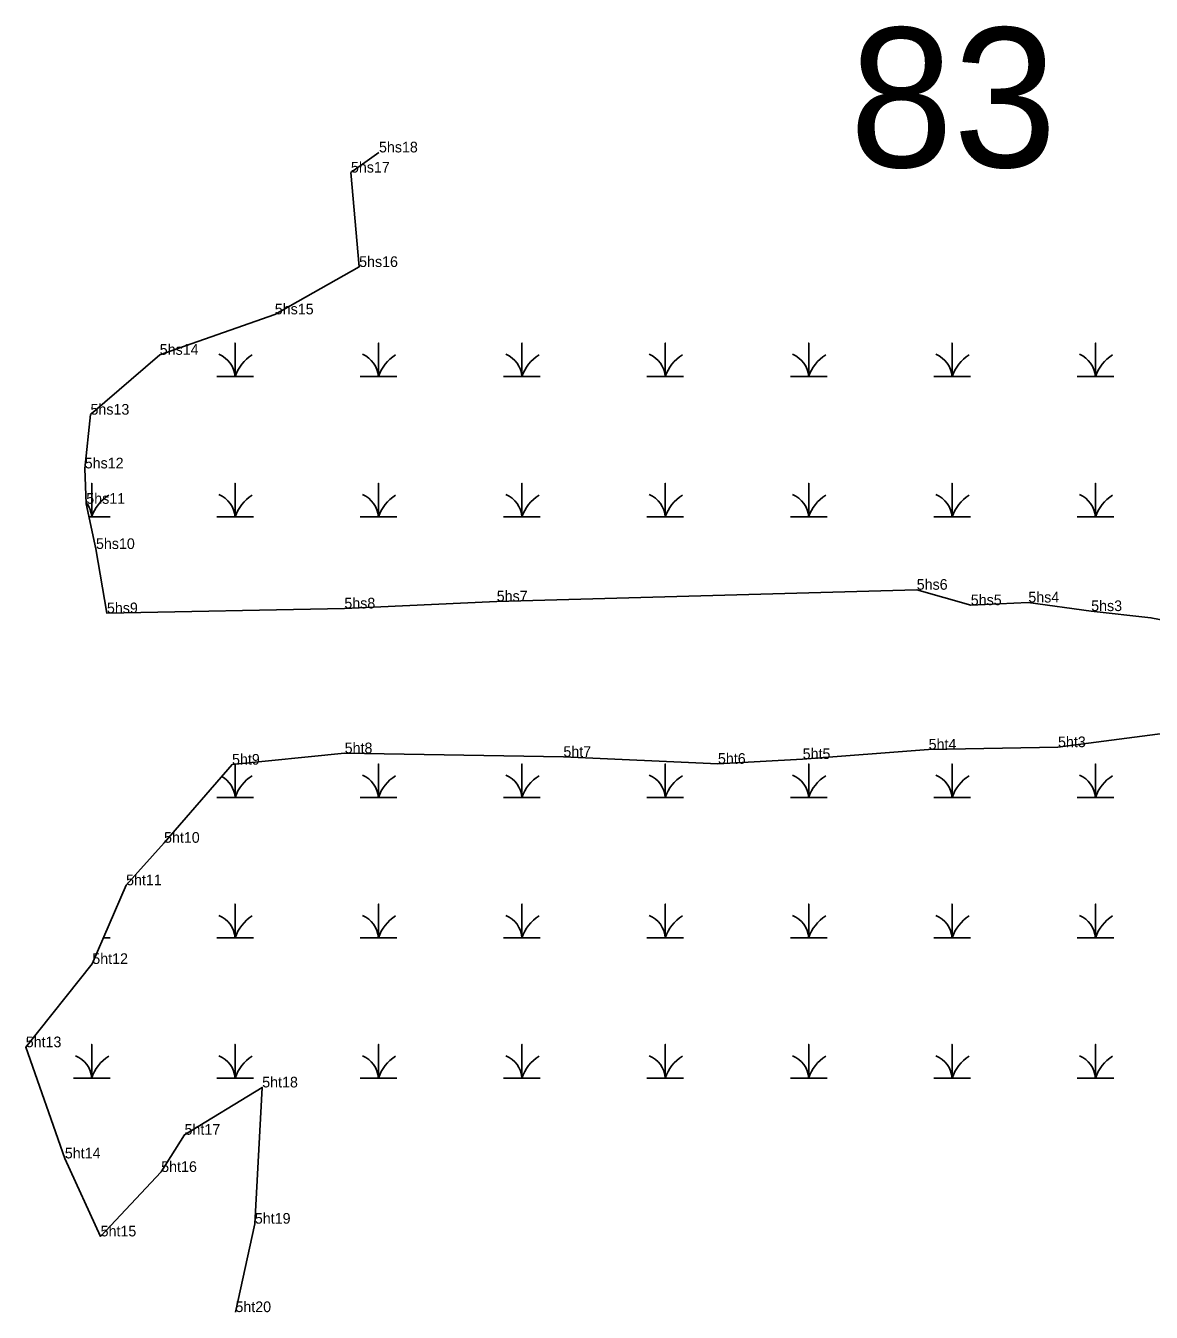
# Model space of a CAD drawing. Extents: x 2072529 to 2268796, y 436423 to 470406.
# Drawn here: x 2128647 to 2129175, y 446569 to 447172 of the extents above; entities that cross this region are included whole.
import ezdxf

# ---------------------------------------------------------------- set-up
doc = ezdxf.new("R2010")
doc.units = 0
for name, color, linetype in [('Default', 7, 'Continuous'), ('Exist Environmental Wetland Boundary', 7, 'Continuous'), ('Exist Environmental Wetland Boundary Cogo Comment', 7, 'Continuous'), ('Exist Hydro Swamp or Marsh', 7, 'Continuous'), ('Old_Level_20', 7, 'Continuous')]:
    doc.layers.add(name, color=color, linetype=linetype)

msp = doc.modelspace()

# ---------------------------------------------------------------- linework, layer by layer
at = {"layer": 'Exist Environmental Wetland Boundary'}
for points in [[(2128812.94, 447112.63), (2128799.79, 447103.19), (2128803.63, 447058.88), (2128764.08, 447036.66), (2128710.11, 447017.7), (2128677.65, 446989.62), (2128674.94, 446964.41), (2128675.68, 446947.81), (2128680.21, 446926.61), (2128685.36, 446896.48), (2128796.7, 446898.71), (2128868.17, 446902.03), (2129065.12, 446907.49), (2129090.49, 446900.26), (2129117.47, 446901.52), (2129146.95, 446897.48), (2129174.99, 446894.38), (2129193.56, 446890.7), (2129208.67, 446853.77)], [(2129208.67, 446853.77), (2129188.76, 446841.08), (2129131.38, 446833.65), (2129070.71, 446832.53), (2129011.64, 446828.09), (2128971.9, 446825.85), (2128899.42, 446829.09), (2128796.85, 446830.79), (2128744.02, 446825.45), (2128712.14, 446788.81), (2128694.33, 446768.88), (2128678.5, 446731.96), (2128647.28, 446692.91), (2128665.62, 446640.75), (2128682.39, 446604.17), (2128710.82, 446634.39), (2128721.77, 446651.85), (2128758.18, 446674.04), (2128754.74, 446610.14), (2128745.62, 446568.66)]]:
    msp.add_lwpolyline(points, dxfattribs=at)
at = {"layer": 'Exist Hydro Swamp or Marsh'}
for points in [[(2128736.88, 447007.45), (2128745.48, 447007.45), (2128745.48, 447023.23), (2128745.48, 447007.45), (2128754.08, 447007.45)], [(2128804.13, 447007.45), (2128812.73, 447007.45), (2128812.73, 447023.23), (2128812.73, 447007.45), (2128821.33, 447007.45)], [(2128871.38, 447007.45), (2128879.98, 447007.45), (2128879.98, 447023.23), (2128879.98, 447007.45), (2128888.58, 447007.45)], [(2128938.63, 447007.45), (2128947.23, 447007.45), (2128947.23, 447023.23), (2128947.23, 447007.45), (2128955.83, 447007.45)], [(2129005.88, 447007.45), (2129014.48, 447007.45), (2129014.48, 447023.23), (2129014.48, 447007.45), (2129023.08, 447007.45)], [(2129073.13, 447007.45), (2129081.73, 447007.45), (2129081.73, 447023.23), (2129081.73, 447007.45), (2129090.33, 447007.45)], [(2129140.38, 447007.45), (2129148.98, 447007.45), (2129148.98, 447023.23), (2129148.98, 447007.45), (2129157.58, 447007.45)], [(2128677, 446941.65), (2128678.23, 446941.65), (2128678.23, 446957.43), (2128678.23, 446941.65), (2128686.83, 446941.65)], [(2128736.88, 446941.65), (2128745.48, 446941.65), (2128745.48, 446957.43), (2128745.48, 446941.65), (2128754.08, 446941.65)], [(2128804.13, 446941.65), (2128812.73, 446941.65), (2128812.73, 446957.43), (2128812.73, 446941.65), (2128821.33, 446941.65)], [(2128871.38, 446941.65), (2128879.98, 446941.65), (2128879.98, 446957.43), (2128879.98, 446941.65), (2128888.58, 446941.65)], [(2128938.63, 446941.65), (2128947.23, 446941.65), (2128947.23, 446957.43), (2128947.23, 446941.65), (2128955.83, 446941.65)], [(2129005.88, 446941.65), (2129014.48, 446941.65), (2129014.48, 446957.43), (2129014.48, 446941.65), (2129023.08, 446941.65)], [(2129073.13, 446941.65), (2129081.73, 446941.65), (2129081.73, 446957.43), (2129081.73, 446941.65), (2129090.33, 446941.65)], [(2129140.38, 446941.65), (2129148.98, 446941.65), (2129148.98, 446957.43), (2129148.98, 446941.65), (2129157.58, 446941.65)], [(2128736.88, 446810.05), (2128745.48, 446810.05), (2128745.48, 446825.59)], [(2128745.48, 446825.59), (2128745.48, 446810.05), (2128754.08, 446810.05)], [(2128804.13, 446810.05), (2128812.73, 446810.05), (2128812.73, 446825.83), (2128812.73, 446810.05), (2128821.33, 446810.05)], [(2128871.38, 446810.05), (2128879.98, 446810.05), (2128879.98, 446825.83), (2128879.98, 446810.05), (2128888.58, 446810.05)], [(2128938.63, 446810.05), (2128947.23, 446810.05), (2128947.23, 446825.83), (2128947.23, 446810.05), (2128955.83, 446810.05)], [(2129005.88, 446810.05), (2129014.48, 446810.05), (2129014.48, 446825.83), (2129014.48, 446810.05), (2129023.08, 446810.05)], [(2129073.13, 446810.05), (2129081.73, 446810.05), (2129081.73, 446825.83), (2129081.73, 446810.05), (2129090.33, 446810.05)], [(2129140.38, 446810.05), (2129148.98, 446810.05), (2129148.98, 446825.83), (2129148.98, 446810.05), (2129157.58, 446810.05)], [(2128736.88, 446744.25), (2128745.48, 446744.25), (2128745.48, 446760.03), (2128745.48, 446744.25), (2128754.08, 446744.25)], [(2128804.13, 446744.25), (2128812.73, 446744.25), (2128812.73, 446760.03), (2128812.73, 446744.25), (2128821.33, 446744.25)], [(2128871.38, 446744.25), (2128879.98, 446744.25), (2128879.98, 446760.03), (2128879.98, 446744.25), (2128888.58, 446744.25)], [(2128938.63, 446744.25), (2128947.23, 446744.25), (2128947.23, 446760.03), (2128947.23, 446744.25), (2128955.83, 446744.25)], [(2129005.88, 446744.25), (2129014.48, 446744.25), (2129014.48, 446760.03), (2129014.48, 446744.25), (2129023.08, 446744.25)], [(2129073.13, 446744.25), (2129081.73, 446744.25), (2129081.73, 446760.03), (2129081.73, 446744.25), (2129090.33, 446744.25)], [(2129140.38, 446744.25), (2129148.98, 446744.25), (2129148.98, 446760.03), (2129148.98, 446744.25), (2129157.58, 446744.25)], [(2128683.77, 446744.25), (2128686.83, 446744.25)], [(2128669.63, 446678.45), (2128678.23, 446678.45), (2128678.23, 446694.23), (2128678.23, 446678.45), (2128686.83, 446678.45)], [(2128736.88, 446678.45), (2128745.48, 446678.45), (2128745.48, 446694.23), (2128745.48, 446678.45), (2128754.08, 446678.45)], [(2128804.13, 446678.45), (2128812.73, 446678.45), (2128812.73, 446694.23), (2128812.73, 446678.45), (2128821.33, 446678.45)], [(2128871.38, 446678.45), (2128879.98, 446678.45), (2128879.98, 446694.23), (2128879.98, 446678.45), (2128888.58, 446678.45)], [(2128938.63, 446678.45), (2128947.23, 446678.45), (2128947.23, 446694.23), (2128947.23, 446678.45), (2128955.83, 446678.45)], [(2129005.88, 446678.45), (2129014.48, 446678.45), (2129014.48, 446694.23), (2129014.48, 446678.45), (2129023.08, 446678.45)], [(2129073.13, 446678.45), (2129081.73, 446678.45), (2129081.73, 446694.23), (2129081.73, 446678.45), (2129090.33, 446678.45)], [(2129140.38, 446678.45), (2129148.98, 446678.45), (2129148.98, 446694.23), (2129148.98, 446678.45), (2129157.58, 446678.45)]]:
    msp.add_lwpolyline(points, dxfattribs=at)
for centre, radius, start, end in [((2128733.21, 447006.56), 12.3, 4.14034, 67.53497), ((2128763.72, 447001.39), 19.22, 122.12745, 161.62219), ((2128800.46, 447006.56), 12.3, 4.14034, 67.53497), ((2128830.97, 447001.39), 19.22, 122.12745, 161.62219), ((2128867.71, 447006.56), 12.3, 4.14034, 67.53497), ((2128898.22, 447001.39), 19.22, 122.12745, 161.62219), ((2128934.96, 447006.56), 12.3, 4.14034, 67.53497), ((2128965.47, 447001.39), 19.22, 122.12745, 161.62219), ((2129002.21, 447006.56), 12.3, 4.14034, 67.53497), ((2129032.72, 447001.39), 19.22, 122.12745, 161.62219), ((2129069.46, 447006.56), 12.3, 4.14034, 67.53497), ((2129099.97, 447001.39), 19.22, 122.12745, 161.62219), ((2129136.71, 447006.56), 12.3, 4.14034, 67.53497), ((2129167.22, 447001.39), 19.22, 122.12745, 161.62219), ((2128696.47, 446935.59), 19.22, 122.12745, 161.62219), ((2128733.21, 446940.76), 12.3, 4.14034, 67.53497), ((2128763.72, 446935.59), 19.22, 122.12745, 161.62219), ((2128800.46, 446940.76), 12.3, 4.14034, 67.53497), ((2128830.97, 446935.59), 19.22, 122.12745, 161.62219), ((2128867.71, 446940.76), 12.3, 4.14034, 67.53497), ((2128898.22, 446935.59), 19.22, 122.12745, 161.62219), ((2128934.96, 446940.76), 12.3, 4.14034, 67.53497), ((2128965.47, 446935.59), 19.22, 122.12745, 161.62219), ((2129002.21, 446940.76), 12.3, 4.14034, 67.53497), ((2129032.72, 446935.59), 19.22, 122.12745, 161.62219), ((2129069.46, 446940.76), 12.3, 4.14034, 67.53497), ((2129099.97, 446935.59), 19.22, 122.12745, 161.62219), ((2129136.71, 446940.76), 12.3, 4.14034, 67.53497), ((2129167.22, 446935.59), 19.22, 122.12745, 161.62219), ((2128665.96, 446940.76), 12.3, 4.14034, 37.97065), ((2128733.21, 446809.16), 12.3, 4.14034, 60.87559), ((2128763.72, 446803.99), 19.22, 122.12745, 161.62219), ((2128800.46, 446809.16), 12.3, 4.14034, 67.53497), ((2128830.97, 446803.99), 19.22, 122.12745, 161.62219), ((2128867.71, 446809.16), 12.3, 4.14034, 67.53497), ((2128898.22, 446803.99), 19.22, 122.12745, 161.62219), ((2128934.96, 446809.16), 12.3, 4.14034, 67.53497), ((2128965.47, 446803.99), 19.22, 122.12745, 161.62219), ((2129002.21, 446809.16), 12.3, 4.14034, 67.53497), ((2129032.72, 446803.99), 19.22, 122.12745, 161.62219), ((2129069.46, 446809.16), 12.3, 4.14034, 67.53497), ((2129099.97, 446803.99), 19.22, 122.12745, 161.62219), ((2129136.71, 446809.16), 12.3, 4.14034, 67.53497), ((2129167.22, 446803.99), 19.22, 122.12745, 161.62219), ((2128733.21, 446743.36), 12.3, 4.14034, 67.53497), ((2128763.72, 446738.19), 19.22, 122.12745, 161.62219), ((2128800.46, 446743.36), 12.3, 4.14034, 67.53497), ((2128830.97, 446738.19), 19.22, 122.12745, 161.62219), ((2128867.71, 446743.36), 12.3, 4.14034, 67.53497), ((2128898.22, 446738.19), 19.22, 122.12745, 161.62219), ((2128934.96, 446743.36), 12.3, 4.14034, 67.53497), ((2128965.47, 446738.19), 19.22, 122.12745, 161.62219), ((2129002.21, 446743.36), 12.3, 4.14034, 67.53497), ((2129032.72, 446738.19), 19.22, 122.12745, 161.62219), ((2129069.46, 446743.36), 12.3, 4.14034, 67.53497), ((2129099.97, 446738.19), 19.22, 122.12745, 161.62219), ((2129136.71, 446743.36), 12.3, 4.14034, 67.53497), ((2129167.22, 446738.19), 19.22, 122.12745, 161.62219), ((2128665.96, 446677.56), 12.3, 4.14034, 67.53497), ((2128696.47, 446672.39), 19.22, 122.12745, 161.62219), ((2128733.21, 446677.56), 12.3, 4.14034, 67.53497), ((2128763.72, 446672.39), 19.22, 122.12745, 161.62219), ((2128800.46, 446677.56), 12.3, 4.14034, 67.53497), ((2128830.97, 446672.39), 19.22, 122.12745, 161.62219), ((2128867.71, 446677.56), 12.3, 4.14034, 67.53497), ((2128898.22, 446672.39), 19.22, 122.12745, 161.62219), ((2128934.96, 446677.56), 12.3, 4.14034, 67.53497), ((2128965.47, 446672.39), 19.22, 122.12745, 161.62219), ((2129002.21, 446677.56), 12.3, 4.14034, 67.53497), ((2129032.72, 446672.39), 19.22, 122.12745, 161.62219), ((2129069.46, 446677.56), 12.3, 4.14034, 67.53497), ((2129099.97, 446672.39), 19.22, 122.12745, 161.62219), ((2129136.71, 446677.56), 12.3, 4.14034, 67.53497), ((2129167.22, 446672.39), 19.22, 122.12745, 161.62219)]:
    msp.add_arc(centre, radius, start, end, dxfattribs=at)
at = {"layer": 'Old_Level_20'}
for p, q in [((2128812.94, 447112.63), (2128812.94, 447112.63)), ((2128799.79, 447103.19), (2128799.79, 447103.19)), ((2128803.63, 447058.88), (2128803.63, 447058.88)), ((2128764.08, 447036.66), (2128764.08, 447036.66)), ((2128710.11, 447017.7), (2128710.11, 447017.7)), ((2128677.65, 446989.62), (2128677.65, 446989.62)), ((2128674.94, 446964.41), (2128674.94, 446964.41)), ((2128675.68, 446947.81), (2128675.68, 446947.81)), ((2128680.21, 446926.61), (2128680.21, 446926.61)), ((2128868.17, 446902.03), (2128868.17, 446902.03)), ((2129065.12, 446907.49), (2129065.12, 446907.49)), ((2128685.36, 446896.48), (2128685.36, 446896.48)), ((2128796.7, 446898.71), (2128796.7, 446898.71)), ((2129090.49, 446900.26), (2129090.49, 446900.26)), ((2129117.47, 446901.52), (2129117.47, 446901.52)), ((2129146.95, 446897.48), (2129146.95, 446897.48)), ((2129174.99, 446894.38), (2129174.99, 446894.38)), ((2128796.85, 446830.79), (2128796.85, 446830.79)), ((2129070.71, 446832.53), (2129070.71, 446832.53)), ((2129131.38, 446833.65), (2129131.38, 446833.65)), ((2128744.02, 446825.45), (2128744.02, 446825.45)), ((2128899.42, 446829.09), (2128899.42, 446829.09)), ((2128971.9, 446825.85), (2128971.9, 446825.85)), ((2129011.64, 446828.09), (2129011.64, 446828.09)), ((2128712.14, 446788.81), (2128712.14, 446788.81)), ((2128694.33, 446768.88), (2128694.33, 446768.88)), ((2128678.5, 446731.96), (2128678.5, 446731.96)), ((2128647.28, 446692.91), (2128647.28, 446692.91)), ((2128758.18, 446674.04), (2128758.18, 446674.04)), ((2128721.77, 446651.85), (2128721.77, 446651.85)), ((2128665.62, 446640.75), (2128665.62, 446640.75)), ((2128710.82, 446634.39), (2128710.82, 446634.39)), ((2128754.74, 446610.14), (2128754.74, 446610.14)), ((2128682.39, 446604.17), (2128682.39, 446604.17)), ((2128745.62, 446568.66), (2128745.62, 446568.66))]:
    msp.add_line(p, q, dxfattribs=at)

# ---------------------------------------------------------------- texts
at = {"layer": 'Default'}
msp.add_text('83', height=65.34, dxfattribs=at).set_placement((2129033.63, 447105.73))
at = {"layer": 'Exist Environmental Wetland Boundary Cogo Comment'}
for s, p in [('5hs18', (2128812.94, 447112.63)), ('5hs17', (2128799.79, 447103.19)), ('5hs16', (2128803.63, 447058.88)), ('5hs15', (2128764.08, 447036.66)), ('5hs14', (2128710.11, 447017.7)), ('5hs13', (2128677.65, 446989.62)), ('5hs12', (2128674.94, 446964.41)), ('5hs11', (2128675.68, 446947.81)), ('5hs10', (2128680.21, 446926.61)), ('5hs6', (2129065.12, 446907.49)), ('5hs8', (2128796.7, 446898.71)), ('5hs7', (2128868.17, 446902.03)), ('5hs5', (2129090.49, 446900.26)), ('5hs4', (2129117.47, 446901.52)), ('5hs3', (2129146.95, 446897.48)), ('5hs9', (2128685.36, 446896.48)), ('5ht8', (2128796.85, 446830.79)), ('5ht4', (2129070.71, 446832.53)), ('5ht3', (2129131.38, 446833.65)), ('5ht9', (2128744.02, 446825.45)), ('5ht7', (2128899.42, 446829.09)), ('5ht6', (2128971.9, 446825.85)), ('5ht5', (2129011.64, 446828.09)), ('5ht10', (2128712.14, 446788.81)), ('5ht11', (2128694.33, 446768.88)), ('5ht12', (2128678.5, 446731.96)), ('5ht13', (2128647.28, 446692.91)), ('5ht18', (2128758.18, 446674.04)), ('5ht17', (2128721.77, 446651.85)), ('5ht14', (2128665.62, 446640.75)), ('5ht16', (2128710.82, 446634.39)), ('5ht19', (2128754.74, 446610.14)), ('5ht15', (2128682.39, 446604.17)), ('5ht20', (2128745.62, 446568.66))]:
    msp.add_text(s, height=5, dxfattribs=at).set_placement(p)

doc.saveas('drawing.dxf')
